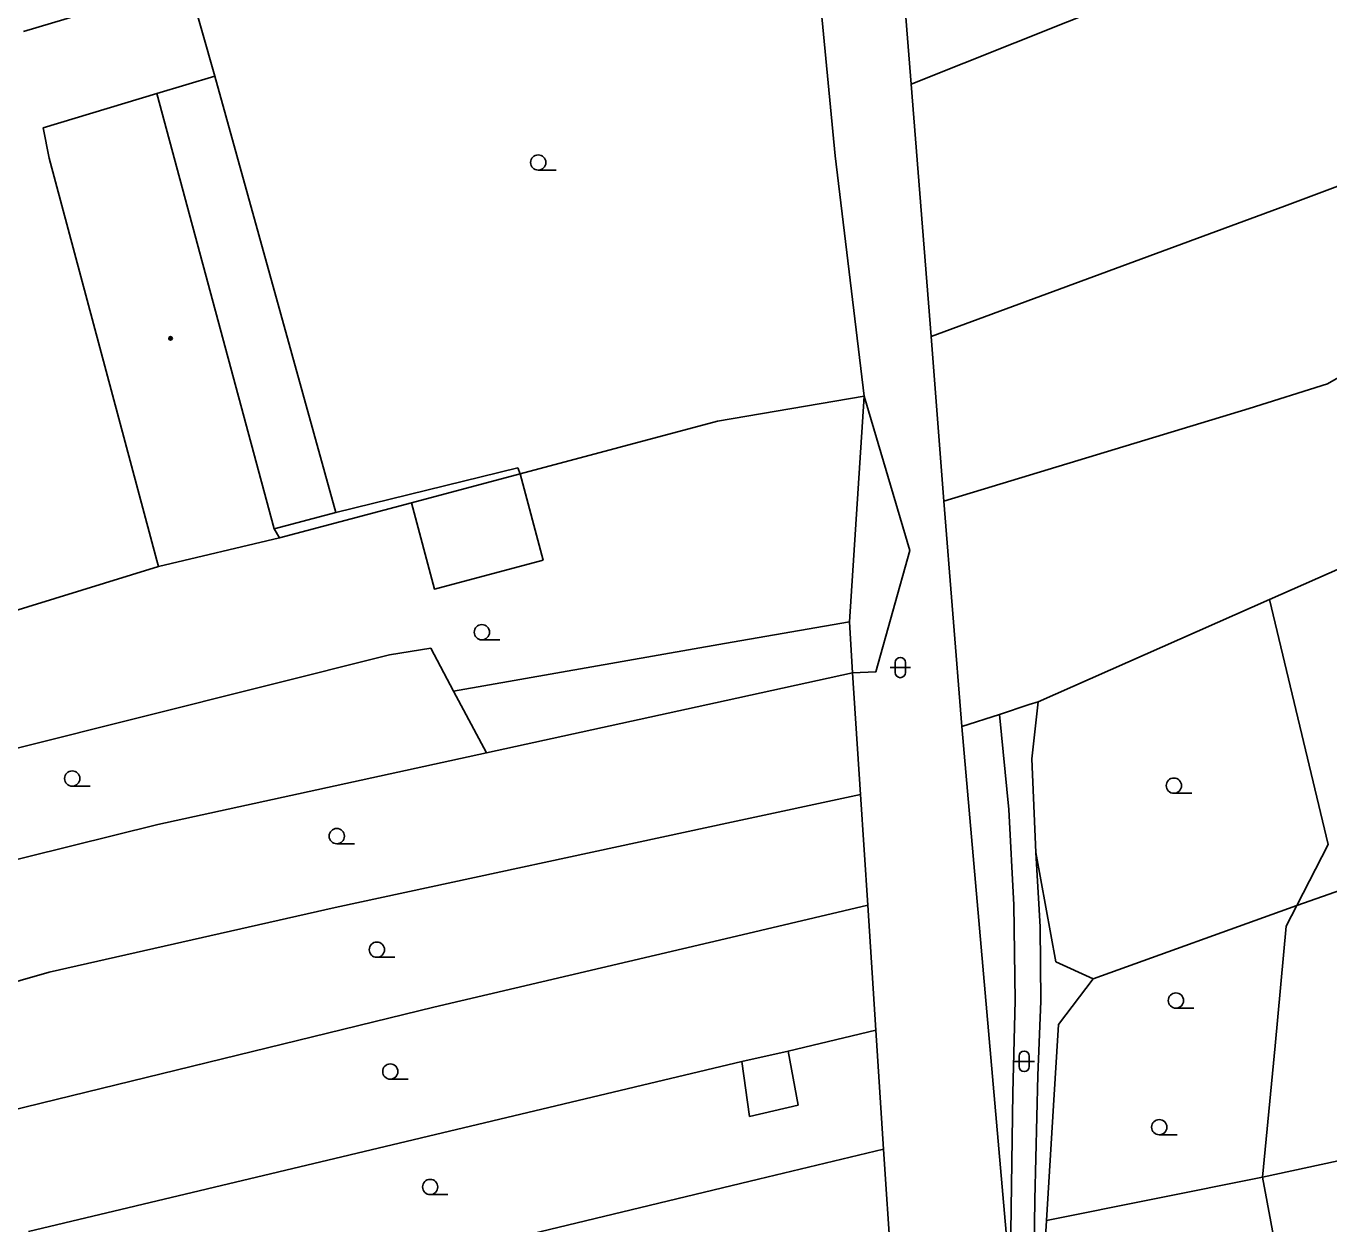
# Model space of a CAD drawing. Extents: x -595546 to -593986, y -1160845 to -1159202.
# Drawn here: x -595212.8 to -595148.8, y -1160506.5 to -1160447.6 of the extents above; entities that cross this region are included whole.
import ezdxf

# ---------------------------------------------------------------- set-up
doc = ezdxf.new("R2010")
doc.units = 0
for name, color, linetype in [('DOP - budovy nerozlisene - VP', 7, 'Continuous'), ('DOP - kresba z DSPS bez souradnic', 7, 'Continuous'), ('DOP - rozhrani ploch obecne', 7, 'Continuous'), ('Level 36', 7, 'Continuous'), ('Level 39', 7, 'Continuous'), ('TM - letecke snimky - pomocna linie', 7, 'Continuous')]:
    doc.layers.add(name, color=color, linetype=linetype)

msp = doc.modelspace()

# ---------------------------------------------------------------- linework, layer by layer
at = {"layer": 'DOP - budovy nerozlisene - VP'}
for points in [[(-595211.95, -1160452.6), (-595206.36, -1160450.92)], [(-595200.6, -1160472.31), (-595206.36, -1160450.92)], [(-595211.95, -1160452.6), (-595211.65, -1160454.09)], [(-595206.36, -1160473.86), (-595211.65, -1160454.09)], [(-595200.6, -1160472.31), (-595200.33, -1160472.76)], [(-595206.28, -1160474.16), (-595200.33, -1160472.76)], [(-595206.28, -1160474.16), (-595206.36, -1160473.86)]]:
    msp.add_lwpolyline(points, dxfattribs=at)
at = {"layer": 'DOP - kresba z DSPS bez souradnic'}
for points in [[(-595206.36, -1160450.92), (-595203.52, -1160450.07)], [(-595197.56, -1160471.51), (-595188.63, -1160469.32)], [(-595188.63, -1160469.32), (-595188.51, -1160469.61)], [(-595175.34, -1160497.97), (-595174.85, -1160500.63)], [(-595177.61, -1160498.48), (-595177.23, -1160501.19)], [(-595174.85, -1160500.63), (-595177.23, -1160501.19)]]:
    msp.add_lwpolyline(points, dxfattribs=at)
at = {"layer": 'DOP - rozhrani ploch obecne'}
for points in [[(-595173.03, -1160453.98), (-595174.71, -1160436.37)], [(-595169.29, -1160450.46), (-595170.32, -1160437.48)], [(-595169.29, -1160450.46), (-595151.34, -1160443.29)], [(-595212.91, -1160447.88), (-595204.82, -1160445.44)], [(-595204.82, -1160445.44), (-595203.52, -1160450.07)], [(-595118.38, -1160447.78), (-595148.84, -1160465.18)], [(-595203.52, -1160450.07), (-595197.56, -1160471.51)], [(-595168.31, -1160462.86), (-595169.29, -1160450.46)], [(-595171.6, -1160465.79), (-595173.03, -1160453.98)], [(-595150.94, -1160456.45), (-595144.84, -1160454.17)], [(-595168.31, -1160462.86), (-595150.94, -1160456.45)], [(-595167.68, -1160470.95), (-595168.31, -1160462.86)], [(-595148.84, -1160465.18), (-595152.69, -1160466.39)], [(-595178.81, -1160467.02), (-595171.6, -1160465.79)], [(-595172.33, -1160476.88), (-595171.6, -1160465.79)], [(-595152.69, -1160466.39), (-595167.68, -1160470.95)], [(-595188.51, -1160469.61), (-595178.81, -1160467.02)], [(-595193.85, -1160471.03), (-595188.51, -1160469.61)], [(-595200.33, -1160472.76), (-595193.85, -1160471.03)], [(-595166.8, -1160482.03), (-595167.68, -1160470.95)], [(-595197.56, -1160471.51), (-595200.6, -1160472.31)], [(-595217.81, -1160477.71), (-595206.28, -1160474.16)], [(-595151.69, -1160475.78), (-595147.63, -1160473.99)], [(-595151.69, -1160475.78), (-595163.05, -1160480.81)], [(-595148.8, -1160487.82), (-595151.69, -1160475.78)], [(-595172.33, -1160476.88), (-595178.46, -1160477.95)], [(-595172.17, -1160479.39), (-595172.33, -1160476.88)], [(-595192.9, -1160478.18), (-595194.93, -1160478.5)], [(-595191.78, -1160480.28), (-595192.9, -1160478.18)], [(-595178.46, -1160477.95), (-595191.78, -1160480.28)], [(-595194.93, -1160478.5), (-595225.47, -1160486.15)], [(-595178.38, -1160480.75), (-595172.17, -1160479.39)], [(-595171.78, -1160485.36), (-595172.17, -1160479.39)], [(-595190.17, -1160483.32), (-595191.78, -1160480.28)], [(-595190.17, -1160483.32), (-595178.38, -1160480.75)], [(-595163.05, -1160480.81), (-595163.5, -1160480.95), (-595164.95, -1160481.43)], [(-595163.37, -1160483.61), (-595163.05, -1160480.81)], [(-595164.95, -1160481.43), (-595166.8, -1160482.03)], [(-595166.8, -1160482.03), (-595164.42, -1160509.13)], [(-595206.31, -1160486.84), (-595190.17, -1160483.32)], [(-595163.17, -1160488.21), (-595163.37, -1160483.61)], [(-595171.78, -1160485.36), (-595178.12, -1160486.73)], [(-595171.43, -1160490.8), (-595171.78, -1160485.36)], [(-595178.12, -1160486.73), (-595197.6, -1160490.92)], [(-595219.2, -1160490.03), (-595206.31, -1160486.84)], [(-595150.34, -1160490.82), (-595148.8, -1160487.82)], [(-595162.18, -1160493.59), (-595163.17, -1160488.21)], [(-595150.34, -1160490.82), (-595145.34, -1160489.06)], [(-595197.6, -1160490.92), (-595211.65, -1160494.09)], [(-595177.88, -1160492.32), (-595171.43, -1160490.8)], [(-595171.03, -1160496.94), (-595171.43, -1160490.8)], [(-595160.35, -1160494.43), (-595150.34, -1160490.82)], [(-595150.86, -1160491.83), (-595150.34, -1160490.82)], [(-595151.41, -1160497.72), (-595150.86, -1160491.83)], [(-595192.75, -1160495.82), (-595177.88, -1160492.32)], [(-595160.35, -1160494.43), (-595162.18, -1160493.59)], [(-595211.65, -1160494.09), (-595217.25, -1160495.7)], [(-595162.05, -1160496.67), (-595160.35, -1160494.43)], [(-595215.81, -1160501.45), (-595192.75, -1160495.82)], [(-595175.34, -1160497.97), (-595171.03, -1160496.94)], [(-595170.65, -1160502.8), (-595171.03, -1160496.94)], [(-595162.29, -1160500.64), (-595162.05, -1160496.67)], [(-595177.61, -1160498.48), (-595175.34, -1160497.97)], [(-595152.02, -1160504.16), (-595151.41, -1160497.72)], [(-595212.67, -1160506.84), (-595177.61, -1160498.48)], [(-595162.64, -1160506.3), (-595162.29, -1160500.64)], [(-595176.8, -1160504.27), (-595170.65, -1160502.8)], [(-595170.28, -1160508.42), (-595170.65, -1160502.8)], [(-595152.02, -1160504.16), (-595147.7, -1160503.24)], [(-595212.09, -1160512.77), (-595176.8, -1160504.27)], [(-595162.64, -1160506.3), (-595152.02, -1160504.16)], [(-595150.11, -1160514.43), (-595152.02, -1160504.16)], [(-595163.32, -1160517.44), (-595162.64, -1160506.3)]]:
    msp.add_lwpolyline(points, dxfattribs=at)
at = {"layer": 'Level 36'}
for p, q in [((-595187.62, -1160454.685), (-595186.745, -1160454.685)), ((-595190.39, -1160477.765), (-595189.515, -1160477.765)), ((-595170.076, -1160478.876), (-595170.076, -1160479.376)), ((-595169.576, -1160478.876), (-595169.576, -1160479.376)), ((-595170.326, -1160479.126), (-595169.326, -1160479.126)), ((-595210.52, -1160484.955), (-595209.645, -1160484.955)), ((-595156.38, -1160485.305), (-595155.505, -1160485.305)), ((-595197.52, -1160487.785), (-595196.645, -1160487.785)), ((-595195.55, -1160493.365), (-595194.675, -1160493.365)), ((-595156.28, -1160495.865), (-595155.405, -1160495.865)), ((-595163.986, -1160498.226), (-595163.986, -1160498.726)), ((-595163.486, -1160498.226), (-595163.486, -1160498.726)), ((-595164.236, -1160498.476), (-595163.236, -1160498.476)), ((-595194.89, -1160499.355), (-595194.015, -1160499.355)), ((-595157.1, -1160502.085), (-595156.225, -1160502.085)), ((-595192.93, -1160505.025), (-595192.055, -1160505.025))]:
    msp.add_line(p, q, dxfattribs=at)
for centre in [(-595187.62, -1160454.31), (-595190.39, -1160477.39), (-595210.52, -1160484.58), (-595156.38, -1160484.93), (-595197.52, -1160487.41), (-595195.55, -1160492.99), (-595156.28, -1160495.49), (-595194.89, -1160498.98), (-595157.1, -1160501.71), (-595192.93, -1160504.65)]:
    msp.add_circle(centre, 0.375, dxfattribs=at)
for centre, start, end in [((-595169.826, -1160478.876), 0, 180), ((-595169.826, -1160479.376), 180, 0), ((-595163.736, -1160498.226), 0, 180), ((-595163.736, -1160498.726), 180, 0)]:
    msp.add_arc(centre, 0.25, start, end, dxfattribs=at)
at = {"layer": 'Level 39'}
for radius in [0.09, 0.0398]:
    msp.add_circle((-595205.69, -1160462.95), radius, dxfattribs=at)
at = {"layer": 'TM - letecke snimky - pomocna linie'}
for points in [[(-595171.6, -1160465.79), (-595169.36, -1160473.38), (-595171.03, -1160479.34), (-595172.17, -1160479.39)], [(-595188.51, -1160469.61), (-595187.38, -1160473.85)], [(-595193.85, -1160471.03), (-595192.72, -1160475.27), (-595187.38, -1160473.85)], [(-595164.19, -1160495.48), (-595164.24, -1160490.79), (-595164.49, -1160486.1), (-595164.95, -1160481.43)], [(-595163.17, -1160488.21), (-595162.96, -1160491.86), (-595162.92, -1160495.52), (-595163.06, -1160499.18)], [(-595164.42, -1160509.13), (-595164.36, -1160504.58), (-595164.29, -1160500.03), (-595164.19, -1160495.48)], [(-595163.06, -1160499.18), (-595163.21, -1160505.27), (-595163.3, -1160511.35), (-595163.32, -1160517.44)]]:
    msp.add_lwpolyline(points, dxfattribs=at)

doc.saveas('drawing.dxf')
